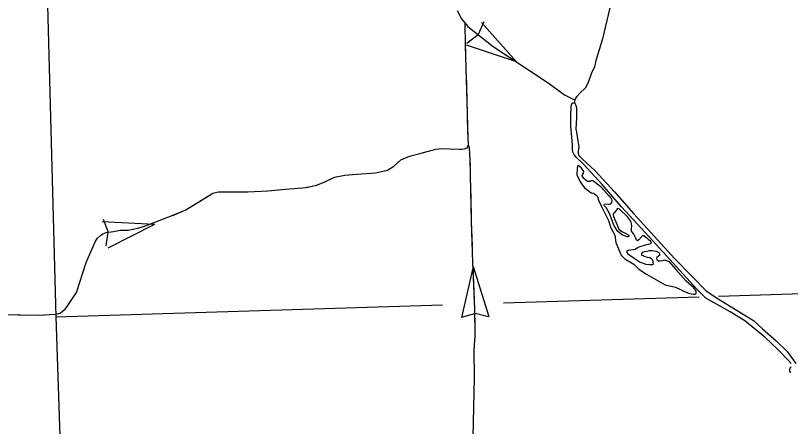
# Model space of a CAD drawing. Extents: x 1084508 to 1142749, y 1057638 to 1093403.
# Drawn here: x 1124480 to 1126071, y 1065663 to 1066507 of the extents above; entities that cross this region are included whole.
import ezdxf

# ---------------------------------------------------------------- set-up
doc = ezdxf.new("R2010")
doc.units = 0
for name, color, linetype in [('Level 35', 7, 'Continuous'), ('Level 43', 7, 'Continuous'), ('Level 5', 7, 'Continuous')]:
    doc.layers.add(name, color=color, linetype=linetype)

msp = doc.modelspace()

# ---------------------------------------------------------------- linework, layer by layer
at = {"layer": 'Level 35'}
for points in [[(1126072.4, 1065792.4), (1126066.8, 1065798.3), (1126045.1, 1065820.7), (1126018.6, 1065846.2), (1125977.4, 1065879.7), (1125947, 1065898.6), (1125897, 1065926.2), (1125878.8, 1065945.1), (1125788.3, 1066044.4), (1125724.4, 1066114.3), (1125684.2, 1066159.7), (1125645.1, 1066202.7), (1125631.8, 1066215.3), (1125627.9, 1066220.2), (1125625.1, 1066225.1), (1125623.7, 1066230.4), (1125623.4, 1066242.2), (1125619.9, 1066279.6), (1125620.3, 1066302), (1125620.6, 1066319.1), (1125621.7, 1066323.7), (1125622.7, 1066326.8), (1125624.1, 1066327.9), (1125626.2, 1066327.9), (1125628.3, 1066326.8), (1125630, 1066324), (1125631.8, 1066318.4), (1125631.4, 1066297.1), (1125630.4, 1066273.7), (1125631.8, 1066267.8), (1125634.2, 1066249.6), (1125636.3, 1066237), (1125636, 1066232.8), (1125635.3, 1066228.6), (1125635.3, 1066223.7), (1125636.3, 1066219.5), (1125643.3, 1066212.9)], [(1125643.3, 1066212.9), (1125669.9, 1066187.7), (1125710.1, 1066145.1), (1125749.2, 1066100), (1125833, 1066008), (1125869.4, 1065971), (1125897, 1065942.3), (1125919, 1065927.3), (1125949.4, 1065908.4), (1125995.5, 1065880.8), (1126013.7, 1065863.7), (1126041.7, 1065838.8), (1126064, 1065816.8), (1126082.2, 1065792)], [(1125691.5, 1066144.9), (1125681.4, 1066155), (1125673.9, 1066160.9), (1125666.9, 1066166.6), (1125662.8, 1066167.9), (1125661.5, 1066167.7), (1125659.9, 1066166.1), (1125654.7, 1066166.1), (1125651.9, 1066168.2), (1125647, 1066172.1), (1125643.6, 1066177.8), (1125643.9, 1066179.8), (1125646.2, 1066183.5), (1125646.7, 1066186.6), (1125641.8, 1066193.3), (1125636.9, 1066197.9), (1125635.1, 1066199), (1125634.1, 1066198.5), (1125633.8, 1066196.9), (1125632.8, 1066193.3), (1125632.2, 1066180.1), (1125639.2, 1066165.6), (1125648.3, 1066153.2), (1125652.7, 1066149.8), (1125658.6, 1066145.4), (1125661.7, 1066142.8), (1125663.3, 1066142.8), (1125666.7, 1066142.3), (1125671.6, 1066138.9), (1125674.9, 1066135.1), (1125677, 1066127.5), (1125682.9, 1066114.9), (1125697.4, 1066086.1), (1125702.4, 1066070.6), (1125710.6, 1066055.9), (1125712.4, 1066041.1), (1125723.6, 1066014.7), (1125731.3, 1066007.2), (1125749.7, 1065996.1), (1125759.8, 1065985.7), (1125775.6, 1065975.4)], [(1125760, 1066046.5), (1125756.9, 1066043.9), (1125754.9, 1066045.5), (1125753.3, 1066049.4), (1125749.4, 1066057.9), (1125744.5, 1066064.4), (1125744.8, 1066069.8), (1125745.3, 1066075), (1125745, 1066078.9), (1125743, 1066084.3), (1125736.2, 1066093.6), (1125719.9, 1066109.2), (1125716.8, 1066110.7), (1125715.5, 1066110.2), (1125713.2, 1066106.3), (1125709.6, 1066102.2), (1125707.8, 1066100.4), (1125707, 1066098.6), (1125707.8, 1066094.4), (1125714.3, 1066078.4), (1125718.4, 1066068.5), (1125725.1, 1066063.6), (1125732.9, 1066059.2), (1125739.1, 1066056.1), (1125739.1, 1066053.5), (1125737.5, 1066052.2), (1125736, 1066052.2), (1125732.1, 1066053.5), (1125726.2, 1066056.1), (1125716.6, 1066063.1), (1125708.8, 1066075), (1125699.5, 1066100.6), (1125692.5, 1066112.8), (1125689.4, 1066116.4), (1125688.6, 1066118), (1125689.2, 1066119.5), (1125691.7, 1066120), (1125697.2, 1066119.3), (1125699.8, 1066119.3), (1125702.1, 1066120.3), (1125704.2, 1066123.1), (1125704.9, 1066127), (1125704.4, 1066130.1), (1125701.1, 1066134.3), (1125698.7, 1066136.1), (1125681.4, 1066155)], [(1125760, 1066046.5), (1125765, 1066052.7), (1125767.8, 1066055.3), (1125768.6, 1066055.3), (1125770.9, 1066055.1), (1125770.9, 1066054.8), (1125776.3, 1066050.7), (1125778.9, 1066047.6), (1125782.6, 1066044.7), (1125784.6, 1066042.1), (1125784.9, 1066040.1), (1125784.1, 1066038.5), (1125781.3, 1066037.2), (1125772.7, 1066035.1), (1125759.8, 1066031.3), (1125757.2, 1066029.7), (1125753.1, 1066026.6), (1125748.7, 1066025.6), (1125742.5, 1066025.3), (1125737.5, 1066024.3), (1125734.4, 1066022.2), (1125735, 1066020.1), (1125737.3, 1066017.5), (1125750, 1066008.7), (1125762.6, 1066000.5), (1125774.3, 1065996.1), (1125781.3, 1065995.5), (1125787.5, 1065995.5), (1125789.8, 1065997.1), (1125789.5, 1065999.7), (1125789.3, 1066002), (1125788, 1066005.4), (1125785.9, 1066007.2), (1125782.6, 1066009), (1125777.4, 1066009.8), (1125773, 1066011.1), (1125768.3, 1066013.1), (1125766, 1066014.4), (1125765.7, 1066016.3), (1125766, 1066018.1), (1125767.8, 1066020.7), (1125772.2, 1066022.2), (1125776.1, 1066023), (1125781.3, 1066024), (1125787.2, 1066024.3), (1125794.5, 1066023.2), (1125798.3, 1066021.7), (1125800.7, 1066019.9), (1125802, 1066017.3), (1125802, 1066014.4), (1125799.9, 1066012.4), (1125796.5, 1066010), (1125796, 1066008.5), (1125796.5, 1066005.6), (1125799.9, 1066002.8), (1125803.3, 1066002.8), (1125809.5, 1066004.1), (1125812.6, 1066004.9), (1125818.8, 1066003.3), (1125821.6, 1066001.5), (1125835.6, 1065985.5)], [(1125775.6, 1065975.4), (1125813.6, 1065954.1), (1125835.2, 1065948.7), (1125860.7, 1065937), (1125871.2, 1065934.9), (1125875.7, 1065934.6), (1125876.9, 1065935.2), (1125877.8, 1065936.7), (1125877.8, 1065938.2), (1125877.5, 1065940.6), (1125872.7, 1065947.5), (1125857.1, 1065961.6), (1125835.6, 1065985.5)], [(1126072.1, 1065772.8), (1126070, 1065775.9), (1126070, 1065780.1), (1126070.7, 1065783.3), (1126072.4, 1065785.4)]]:
    msp.add_lwpolyline(points, dxfattribs=at)
at = {"layer": 'Level 43'}
for p, q in [((1125441.1, 1066494.4), (1125429.7, 1066468.1)), ((1125508.3, 1066411.9), (1125436.8, 1066492.6)), ((1125406.5, 1066450.6), (1125429.5, 1066467.8)), ((1125508.3, 1066411.9), (1125406.1, 1066446)), ((1124765.3, 1066077.5), (1124657.8, 1066083.4)), ((1124659.5, 1066088.9), (1124670.2, 1066062.3)), ((1124765.3, 1066077.5), (1124669.2, 1066028.8)), ((1124666.2, 1066033.6), (1124670.2, 1066062)), ((1125419.5, 1065991.7), (1125395.9, 1065886.6)), ((1125419.5, 1065991.7), (1125451.6, 1065888.9)), ((1125395.3, 1065887.5), (1125422.9, 1065895.2)), ((1125451.1, 1065888), (1125423.3, 1065895.2))]:
    msp.add_line(p, q, dxfattribs=at)
for points in [[(1125708, 1066556), (1125688.8, 1066473.4), (1125685.3, 1066459.2), (1125678.2, 1066436.8), (1125671.7, 1066414.4), (1125669, 1066401.4), (1125661.7, 1066387.3), (1125655.8, 1066369.6), (1125649.3, 1066357.8), (1125639.3, 1066348.3), (1125632.2, 1066340.7), (1125629.8, 1066337.4), (1125628.1, 1066333.6), (1125626.9, 1066327.1)], [(1125387, 1066517.1), (1125395.5, 1066500.5), (1125408.6, 1066484.5), (1125460.8, 1066443.3), (1125573.6, 1066368.8), (1125607.3, 1066344.3), (1125627.5, 1066334)], [(1124270.6, 1065895.4), (1124527.9, 1065891.4), (1124561.8, 1065893.2), (1124571.6, 1065895.9), (1124576.5, 1065899.9), (1124581.5, 1065903.9), (1124587.3, 1065911.5), (1124605.1, 1065937.9), (1124624.8, 1065999.5), (1124644, 1066043.8), (1124648.4, 1066049.6), (1124654.3, 1066054.9), (1124658.7, 1066058.9), (1124665.9, 1066061.6), (1124680.6, 1066063.4), (1124695.3, 1066066.1), (1124711, 1066066.1), (1124727.9, 1066069.7), (1124744.9, 1066074.1), (1124801.6, 1066096), (1124828.4, 1066107.2), (1124877.5, 1066137.6), (1124884.7, 1066142), (1124895.9, 1066145.2), (1124908.8, 1066145.2), (1124956.6, 1066144.7), (1124997.7, 1066147), (1125034.3, 1066150.5), (1125076.3, 1066154.1), (1125097.7, 1066158.6), (1125113.4, 1066164.8), (1125134.8, 1066175.1), (1125156.2, 1066179.1), (1125179.9, 1066181.4), (1125219.2, 1066184), (1125243.3, 1066189.4), (1125256.3, 1066197.9), (1125271, 1066210.9), (1125288.9, 1066218), (1125310.3, 1066223.4), (1125342.9, 1066232.7), (1125355, 1066234.1), (1125371.5, 1066233.2), (1125391.5, 1066232.5), (1125401.7, 1066233.1), (1125407.2, 1066235), (1125408.8, 1066237.5), (1125409.5, 1066239.9), (1125410.1, 1066243.1), (1125409.1, 1066254.9), (1125408.1, 1066305.6), (1125404.1, 1066446.3), (1125403.2, 1066491.4)], [(1125404.6, 1066429.3), (1125404.1, 1066446.3), (1125403.2, 1066491.4)], [(1125408, 1066485.2), (1125408.6, 1066484.5), (1125460.8, 1066443.3), (1125508.3, 1066411.9)], [(1125691.6, 1066485.6), (1125688.8, 1066473.4), (1125685.3, 1066459.2), (1125678.2, 1066436.8), (1125671.7, 1066414.4), (1125669, 1066401.4), (1125661.7, 1066387.3), (1125655.8, 1066369.6), (1125654.6, 1066367.4)], [(1125408.9, 1066263.6), (1125408.1, 1066305.6), (1125405.8, 1066387.9)], [(1125542.8, 1066389.1), (1125573.6, 1066368.8), (1125594.1, 1066353.9)], [(1125594.1, 1066353.9), (1125607.3, 1066344.3), (1125627.5, 1066334)], [(1125628.9, 1066335.4), (1125628.1, 1066333.6), (1125626.9, 1066327.1)], [(1125443.7, 1065104.6), (1125433.1, 1065130.3), (1125430.9, 1065139.3), (1125430.9, 1065163.9), (1125426.4, 1065293), (1125417.5, 1065473.4), (1125417.5, 1065495.2), (1125421.4, 1065508.7), (1125422.5, 1065519.3), (1125423.6, 1065539.4), (1125420.8, 1065561.7), (1125420.8, 1065580.7), (1125421.4, 1065602.5), (1125419.7, 1065641.1), (1125422.5, 1065763.5), (1125421.9, 1065820.5), (1125423.6, 1065848.4), (1125423, 1065904.3), (1125419.1, 1065999.8), (1125416.3, 1066084.2), (1125413.5, 1066211.6), (1125411.8, 1066235), (1125409.8, 1066240.8)], [(1125413.8, 1066198.8), (1125413.5, 1066211.6), (1125411.8, 1066235), (1125409.8, 1066240.8)], [(1125274.3, 1066212.2), (1125288.9, 1066218), (1125310.3, 1066223.4), (1125342.9, 1066232.7), (1125355, 1066234.1), (1125371.5, 1066233.2), (1125391.5, 1066232.5), (1125395.4, 1066232.7)], [(1125119.1, 1066167.6), (1125134.8, 1066175.1), (1125156.2, 1066179.1), (1125179.9, 1066181.4), (1125219.2, 1066184), (1125240.6, 1066188.8)], [(1125416.1, 1066095.3), (1125414.7, 1066157.4)], [(1124857.7, 1066125.3), (1124877.5, 1066137.6), (1124884.7, 1066142), (1124895.9, 1066145.2), (1124908.8, 1066145.2), (1124914.6, 1066145.1)], [(1124956.1, 1066144.7), (1124956.6, 1066144.7), (1124997.7, 1066147), (1125034.3, 1066150.5), (1125076.3, 1066154.1), (1125079.9, 1066154.9)], [(1124802.8, 1066096.5), (1124828.4, 1066107.2), (1124857.7, 1066125.3)], [(1125418, 1066033.1), (1125416.3, 1066084.2), (1125416.1, 1066095.3)], [(1124647.4, 1066048.2), (1124648.4, 1066049.6), (1124654.3, 1066054.9), (1124658.7, 1066058.9), (1124665.9, 1066061.6), (1124680.6, 1066063.4), (1124695.3, 1066066.1), (1124711, 1066066.1), (1124727.9, 1066069.7), (1124744.9, 1066074.1), (1124764.2, 1066081.6)], [(1124577, 1065900.2), (1124581.5, 1065903.9), (1124587.3, 1065911.5), (1124605.1, 1065937.9), (1124624.8, 1065999.5), (1124629.7, 1066010.9)], [(1125423.4, 1065867.5), (1125423, 1065904.3), (1125419.5, 1065991.7)], [(1124413.2, 1065893.2), (1124527.9, 1065891.4), (1124537.5, 1065891.9)], [(1125421.1, 1065701.8), (1125422.5, 1065763.5), (1125421.9, 1065820.5), (1125422.3, 1065826.1)]]:
    msp.add_lwpolyline(points, dxfattribs=at)
at = {"layer": 'Level 5'}
for points in [[(1124543.2, 1066606), (1124562.7, 1065888)], [(1125923.6, 1065930.6), (1126247.3, 1065940.7)], [(1125481.6, 1065916.8), (1125883.8, 1065929.3)], [(1124562.7, 1065888), (1125356.4, 1065912.9)], [(1124562.7, 1065888), (1124611.3, 1064436.8)]]:
    msp.add_lwpolyline(points, dxfattribs=at)

doc.saveas('drawing.dxf')
